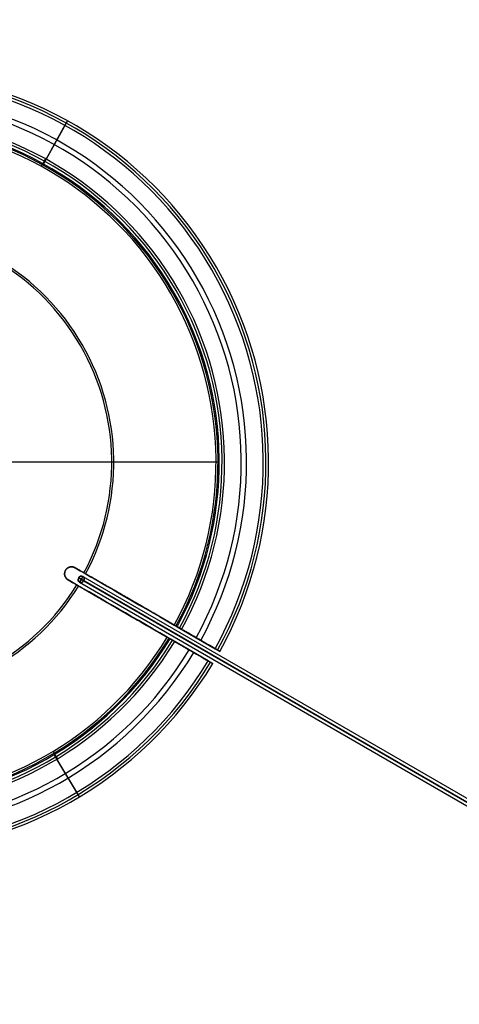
# Model space of a CAD drawing. Header units: millimetres. Extents: x -83 to 676, y -83 to 676.
# Tile 590 of 656: x 322 to 401, y 199 to 376. Entities that reach past the tile are written whole.
import ezdxf

# ---------------------------------------------------------------- set-up
doc = ezdxf.new("R2010")
doc.units = ezdxf.units.MM
doc.header["$MEASUREMENT"] = 0
doc.layers.add('IGES level 0', color=7, linetype='Continuous', true_color=0xff7878)

msp = doc.modelspace()

# ---------------------------------------------------------------- linework, layer by layer
at = {"layer": 'IGES level 0', "color": 153, "true_color": 0x5393cf}
for p, q in [((329.94, 356.92, 491.52), (326.11, 350.01, 468.42)), ((330.41, 357.74, 491.2), (326.58, 350.83, 468.1)), ((329.95, 356.91, 491.52), (330.41, 357.74, 491.2)), ((357.07, 296.5, 467.81), (319.64, 296.5, 453.33)), ((357.43, 296.5, 466.88), (320, 296.5, 452.4)), ((331.77, 277.58, 459.87), (331.77, 277.58, 458.79)), ((331.77, 277.58, 458.79), (331.77, 277.58, 459.87)), ((331.77, 277.58, 458.79), (331.77, 277.58, 459.87)), ((330.06, 277.12, 458.3), (330.06, 277.12, 459.37)), ((330.52, 275.42, 458.79), (330.52, 275.42, 459.87)), ((330.52, 275.42, 459.87), (330.52, 275.42, 458.79)), ((344.75, 270.09, 464.59), (344.75, 270.09, 465.66)), ((343.5, 267.92, 464.59), (343.5, 267.92, 465.66)), ((350.07, 267.01, 468.42), (356.92, 263.06, 491.52)), ((355.67, 260.9, 491.52), (348.82, 264.85, 468.42)), ((357.74, 262.59, 491.2), (350.89, 266.54, 468.1)), ((352.99, 265.33, 475.16), (352.07, 265.86, 475.16)), ((349.64, 264.37, 468.1), (356.49, 260.42, 491.2)), ((350.82, 263.7, 475.16), (351.74, 263.17, 475.16)), ((356.92, 263.06, 491.52), (357.74, 262.59, 491.2)), ((356.49, 260.42, 491.2), (355.67, 260.9, 491.52)), ((332.1, 237.33, 491.52), (328.03, 244.1, 468.42)), ((332.58, 236.51, 491.2), (328.51, 243.28, 468.1))]:
    msp.add_line(p, q, dxfattribs=at)
at = {"layer": 'IGES level 0', "color": 254, "true_color": 0xcad1ee}
for p, q in [((520.11, 167.4, 94.21), (332.42, 275.76, 469.58)), ((332.42, 275.76, 469.58), (333.32, 275.24, 470.18)), ((332.42, 275.76, 469.58), (520.11, 167.4, 94.21)), ((333.17, 276.02, 469.88), (332.57, 274.98, 469.88)), ((333.17, 276.02, 469.88), (520.86, 167.66, 94.51)), ((332.57, 274.98, 469.88), (520.26, 166.62, 94.51)), ((333.32, 275.24, 470.18), (521.01, 166.88, 94.81)), ((521.01, 166.88, 94.81), (333.32, 275.24, 470.18))]:
    msp.add_line(p, q, dxfattribs=at)
at = {"layer": 'IGES level 0', "color": 153, "true_color": 0x5393cf}
for centre, radius in [((296.5, 296.5), 296.5), ((296.5, 296.5, -1.2), 296.5), ((296.5, 296.5), 241), ((296.5, 296.5, -1.2), 241)]:
    msp.add_circle(centre, radius, dxfattribs=at)
at = {"layer": 'IGES level 0'}
for centre, radius in [((296.5, 296.5, 47), 296.5), ((296.5, 296.5), 296.5), ((296.5, 296.5, 47), 295.3), ((296.5, 296.5), 295.3)]:
    msp.add_circle(centre, radius, dxfattribs=at)
at = {"layer": 'IGES level 0', "color": 124, "true_color": 0x1aa180}
for centre, radius in [((296.5, 296.5, 47), 295), ((296.5, 296.5, 45.8), 295), ((296.5, 296.5, 47), 242.5), ((296.5, 296.5, 45.8), 242.5)]:
    msp.add_circle(centre, radius, dxfattribs=at)
at = {"layer": 'IGES level 0', "color": 31, "true_color": 0xffba87}
for centre, radius in [((296.5, 296.5), 242.2), ((296.5, 296.5, 47), 242.2), ((296.5, 296.5), 241), ((296.5, 296.5, 47), 241)]:
    msp.add_circle(centre, radius, dxfattribs=at)
at = {"layer": 'IGES level 0', "color": 254, "true_color": 0xcad1ee, "extrusion": (-0.433013, 0.25, 0.866025)}
msp.add_circle((-405.03, 365.3, 331.66), 0.6, dxfattribs=at)
at = {"layer": 'IGES level 0'}
for centre, radius, start, end in [((296.5, 296.5), 296.5, 45, 225), ((296.5, 296.5, 47), 296.5, 45, 225), ((296.5, 296.5, 23.5), 296.5, 45, 225), ((296.5, 296.5, 47), 295.3, 45, 225), ((296.5, 296.5), 295.3, 45, 225), ((296.5, 296.5, 23.5), 295.3, 45, 225), ((296.5, 296.5), 296.5, 225, 45), ((296.5, 296.5, 47), 296.5, 225, 45), ((296.5, 296.5, 23.5), 296.5, 225, 45), ((296.5, 296.5, 47), 295.3, 225, 45), ((296.5, 296.5), 295.3, 225, 45), ((296.5, 296.5, 23.5), 295.3, 225, 45)]:
    msp.add_arc(centre, radius, start, end, dxfattribs=at)
at = {"layer": 'IGES level 0', "color": 153, "true_color": 0x5393cf}
for centre, radius, start, end in [((296.5, 296.5, -1.2), 296.5, 345, 165), ((296.5, 296.5), 296.5, 345, 165), ((296.5, 296.5, -0.6), 296.5, 345, 165), ((296.5, 296.5, -1.2), 241, 345, 165), ((296.5, 296.5), 241, 345, 165), ((296.5, 296.5, -0.6), 241, 345, 165), ((296.5, 296.5, -1.2), 296.5, 165, 345), ((296.5, 296.5), 296.5, 165, 345), ((296.5, 296.5, -0.6), 296.5, 165, 345), ((296.5, 296.5, 491.2), 70, 331.0232, 88.9768), ((296.5, 296.5, 491.2), 70, 331.0232, 88.9768), ((296.5, 296.5, 491.36), 69.53, 331.0302, 88.9698), ((296.5, 296.5, 491.52), 69.05, 331.0372, 88.9628), ((296.5, 296.5, 491.52), 69.05, 331.0372, 88.9628), ((296.5, 296.5, 479.65), 66.05, 331.0844, 88.9156), ((296.5, 296.5, 479.97), 65.1, 331.1002, 88.8998), ((296.5, 296.5, -1.2), 241, 165, 345), ((296.5, 296.5), 241, 165, 345), ((296.5, 296.5, -0.6), 241, 165, 345), ((296.5, 296.5, 468.1), 62.1, 331.1534, 88.8466), ((296.5, 296.5, 468.1), 62.1, 331.1534, 88.8466), ((296.5, 296.5, 467.36), 61.65, 331.1618, 88.8382), ((296.5, 296.5, 468.42), 61.15, 331.1712, 88.8288), ((296.5, 296.5, 468.42), 61.15, 331.1712, 88.8288), ((296.5, 296.5, 466.88), 60.93, 331.1755, 88.8245), ((296.5, 296.5, 466.88), 60.93, 331.1755, 88.8245), ((296.5, 296.5, 468.05), 60.93, 331.1756, 88.8244), ((296.5, 296.5, 467.81), 60.57, 331.1825, 88.8175), ((296.5, 296.5, 467.81), 60.57, 331.1825, 88.8175), ((296.5, 296.5, 459.64), 42.21, 331.6967, 88.3032), ((296.5, 296.5, 460.57), 41.85, 331.7114, 88.2886), ((331.14, 276.5, 459.08), 1.25, 60, 240), ((296.5, 296.5, 460.57), 41.85, 270, 328.2886), ((296.5, 296.5, 459.64), 42.21, 270, 328.3032), ((296.5, 296.5, 468.42), 61.15, 211.1712, 328.8288), ((296.5, 296.5, 468.42), 61.15, 211.1712, 328.8288), ((296.5, 296.5, 466.88), 60.93, 211.1755, 328.8245), ((296.5, 296.5, 468.05), 60.93, 211.1756, 328.8244), ((296.5, 296.5, 467.81), 60.57, 211.1825, 328.8175), ((296.5, 296.5, 467.81), 60.57, 270, 328.8175), ((296.5, 296.5, 466.88), 60.93, 270, 328.8245), ((296.5, 296.5, 468.1), 62.1, 211.1534, 328.8466), ((296.5, 296.5, 468.1), 62.1, 211.1534, 328.8466), ((296.5, 296.5, 467.36), 61.65, 211.1618, 328.8382), ((296.5, 296.5, 479.65), 66.05, 211.0844, 328.9156), ((296.5, 296.5, 479.97), 65.1, 211.1002, 328.8998), ((296.5, 296.5, 491.2), 70, 211.0232, 328.9768), ((296.5, 296.5, 491.52), 69.05, 211.0372, 328.9628), ((296.5, 296.5, 491.52), 69.05, 270, 328.9628), ((296.5, 296.5, 491.36), 69.53, 270, 328.9698), ((296.5, 296.5, 491.2), 70, 270, 328.9768)]:
    msp.add_arc(centre, radius, start, end, dxfattribs=at)
at = {"layer": 'IGES level 0', "color": 124, "true_color": 0x1aa180}
for centre, radius, start, end in [((296.5, 296.5, 45.8), 295, 345, 165), ((296.5, 296.5, 47), 295, 345, 165), ((296.5, 296.5, 46.4), 295, 345, 165), ((296.5, 296.5, 45.8), 242.5, 345, 165), ((296.5, 296.5, 47), 242.5, 345, 165), ((296.5, 296.5, 46.4), 242.5, 345, 165), ((296.5, 296.5, 45.8), 295, 165, 345), ((296.5, 296.5, 47), 295, 165, 345), ((296.5, 296.5, 46.4), 295, 165, 345), ((296.5, 296.5, 45.8), 242.5, 165, 345), ((296.5, 296.5, 47), 242.5, 165, 345), ((296.5, 296.5, 46.4), 242.5, 165, 345)]:
    msp.add_arc(centre, radius, start, end, dxfattribs=at)
at = {"layer": 'IGES level 0', "color": 31, "true_color": 0xffba87}
for centre, radius, start, end in [((296.5, 296.5), 242.2, 315, 135), ((296.5, 296.5, 47), 242.2, 315, 135), ((296.5, 296.5, 23.5), 242.2, 315, 135), ((296.5, 296.5, 47), 241, 315, 135), ((296.5, 296.5), 241, 315, 135), ((296.5, 296.5, 23.5), 241, 315, 135), ((296.5, 296.5), 242.2, 135, 315), ((296.5, 296.5, 47), 242.2, 135, 315), ((296.5, 296.5, 23.5), 242.2, 135, 315), ((296.5, 296.5, 47), 241, 135, 315), ((296.5, 296.5), 241, 135, 315), ((296.5, 296.5, 23.5), 241, 135, 315)]:
    msp.add_arc(centre, radius, start, end, dxfattribs=at)
at = {"layer": 'IGES level 0', "color": 153, "true_color": 0x5393cf, "extrusion": (0.876065, -0.482194, 1.21457e-11)}
msp.add_arc((462.93, 468.75, 116.78), 1, 291.1494, 341.1198, dxfattribs=at)
at = {"layer": 'IGES level 0', "color": 153, "true_color": 0x5393cf, "extrusion": (0.875914, -0.482467, -5.89066e-12)}
msp.add_arc((462.97, 468.75, 116.66), 2, 291.1494, 341.1198, dxfattribs=at)
at = {"layer": 'IGES level 0', "color": 254, "true_color": 0xcad1ee, "extrusion": (-0.433013, 0.25, 0.866025)}
for start, end in [(270, 90), (90, 270)]:
    msp.add_arc((-405.03, 365.3, 331.66), 0.6, start, end, dxfattribs=at)
at = {"layer": 'IGES level 0', "color": 153, "true_color": 0x5393cf, "extrusion": (0.281651, -0.159253, 0.946209)}
msp.add_arc((-1755.17, 5.44, 523.72), 2159.91, 359.49938, 359.52591, dxfattribs=at)
at = {"layer": 'IGES level 0', "color": 153, "true_color": 0x5393cf, "extrusion": (0.278742, -0.16429, 0.946209)}
msp.add_arc((2565.19, 12.33, 521.36), 2159.91, 180.47409, 180.50062, dxfattribs=at)
at = {"layer": 'IGES level 0', "color": 153, "true_color": 0x5393cf, "extrusion": (0.855624, 0.517597, -7.17582e-12)}
msp.add_arc((40.02, 468.75, 407.16), 1, 198.8802, 248.8506, dxfattribs=at)
at = {"layer": 'IGES level 0', "color": 153, "true_color": 0x5393cf, "extrusion": (0.855786, 0.517331, 6.63386e-12)}
msp.add_arc((40.14, 468.75, 407.13), 2, 198.8802, 248.8506, dxfattribs=at)
at = {"layer": 'IGES level 0', "color": 153, "true_color": 0x5393cf}
for points, knots in [([(331.77, 277.58, 458.79), (331.7, 277.62, 458.76), (331.63, 277.66, 458.73), (331.48, 277.71, 458.67), (331.4, 277.73, 458.64), (331.24, 277.75, 458.58), (331.16, 277.75, 458.56), (331, 277.74, 458.5), (330.92, 277.73, 458.48), (330.76, 277.69, 458.43), (330.68, 277.67, 458.41), (330.53, 277.6, 458.37), (330.46, 277.55, 458.36), (330.33, 277.45, 458.33), (330.27, 277.4, 458.32), (330.15, 277.27, 458.31), (330.1, 277.2, 458.3), (330.02, 277.05, 458.3), (329.98, 276.98, 458.3), (329.93, 276.82, 458.32), (329.91, 276.73, 458.33), (329.89, 276.57, 458.35), (329.89, 276.48, 458.37), (329.9, 276.32, 458.41), (329.92, 276.24, 458.43), (329.96, 276.08, 458.48), (329.99, 276, 458.5), (330.06, 275.86, 458.55), (330.11, 275.79, 458.58), (330.21, 275.67, 458.64), (330.26, 275.61, 458.67), (330.38, 275.5, 458.73), (330.45, 275.46, 458.76), (330.52, 275.42, 458.79)], [0, 0, 0, 0, 0.000253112, 0.000253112, 0.000506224, 0.000506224, 0.000759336, 0.000759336, 0.001012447, 0.001012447, 0.001265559, 0.001265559, 0.001518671, 0.001518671, 0.001771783, 0.001771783, 0.002024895, 0.002024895, 0.002278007, 0.002278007, 0.002531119, 0.002531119, 0.00278423, 0.00278423, 0.003037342, 0.003037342, 0.003290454, 0.003290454, 0.003543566, 0.003543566, 0.003796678, 0.003796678, 0.00404979, 0.00404979, 0.00404979, 0.00404979]), ([(331.77, 277.58, 458.79), (331.75, 277.59, 458.78), (331.73, 277.6, 458.78), (331.69, 277.62, 458.76), (331.68, 277.63, 458.75), (331.64, 277.64, 458.74), (331.63, 277.65, 458.73), (331.6, 277.66, 458.72), (331.58, 277.67, 458.71), (331.55, 277.68, 458.7), (331.54, 277.68, 458.7), (331.51, 277.69, 458.68), (331.49, 277.7, 458.68), (331.45, 277.71, 458.66), (331.43, 277.72, 458.65), (331.38, 277.73, 458.64), (331.36, 277.73, 458.63), (331.33, 277.74, 458.62), (331.32, 277.74, 458.61), (331.25, 277.75, 458.59), (331.2, 277.75, 458.57), (331.08, 277.75, 458.53), (331.02, 277.75, 458.51), (330.92, 277.73, 458.48), (330.87, 277.72, 458.46), (330.79, 277.7, 458.44), (330.75, 277.69, 458.43), (330.68, 277.66, 458.41), (330.65, 277.65, 458.4), (330.58, 277.62, 458.38), (330.54, 277.6, 458.37), (330.48, 277.56, 458.36), (330.44, 277.54, 458.35), (330.4, 277.51, 458.34), (330.4, 277.5, 458.34), (330.36, 277.47, 458.34), (330.33, 277.45, 458.33), (330.27, 277.4, 458.32), (330.24, 277.37, 458.32), (330.19, 277.31, 458.31), (330.16, 277.28, 458.31), (330.12, 277.22, 458.3), (330.09, 277.18, 458.3), (330.07, 277.14, 458.3), (330.06, 277.13, 458.3), (330.04, 277.09, 458.3), (330.02, 277.06, 458.3), (329.99, 276.99, 458.31), (329.97, 276.95, 458.31), (329.95, 276.88, 458.31), (329.94, 276.84, 458.32), (329.92, 276.76, 458.33), (329.91, 276.72, 458.33), (329.9, 276.67, 458.34), (329.9, 276.67, 458.34), (329.9, 276.62, 458.35), (329.89, 276.58, 458.35), (329.89, 276.5, 458.37), (329.89, 276.47, 458.38), (329.9, 276.39, 458.39), (329.9, 276.35, 458.4), (329.91, 276.28, 458.42), (329.92, 276.24, 458.43), (329.93, 276.19, 458.44), (329.93, 276.18, 458.45), (329.95, 276.12, 458.46), (329.97, 276.06, 458.48), (330.01, 275.96, 458.52), (330.04, 275.91, 458.54), (330.09, 275.82, 458.57), (330.12, 275.78, 458.59), (330.16, 275.72, 458.62), (330.18, 275.7, 458.62), (330.21, 275.67, 458.64), (330.22, 275.65, 458.65), (330.25, 275.62, 458.67), (330.27, 275.6, 458.67), (330.29, 275.58, 458.69), (330.3, 275.58, 458.69), (330.31, 275.56, 458.7), (330.33, 275.55, 458.7), (330.35, 275.53, 458.71), (330.36, 275.52, 458.72), (330.39, 275.5, 458.73), (330.4, 275.49, 458.74), (330.43, 275.47, 458.75), (330.45, 275.46, 458.76), (330.48, 275.44, 458.78), (330.5, 275.43, 458.78), (330.52, 275.42, 458.79)], [0, 0, 0, 0, 0.00004636, 0.00004636, 0.000094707, 0.000094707, 0.000146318, 0.000146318, 0.000201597, 0.000201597, 0.000253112, 0.000253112, 0.000329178, 0.000329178, 0.000401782, 0.000401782, 0.000471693, 0.000471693, 0.000506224, 0.000506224, 0.000676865, 0.000676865, 0.000858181, 0.000858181, 0.001012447, 0.001012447, 0.001131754, 0.001131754, 0.001250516, 0.001250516, 0.001369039, 0.001369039, 0.001487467, 0.001487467, 0.001518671, 0.001518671, 0.001638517, 0.001638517, 0.001758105, 0.001758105, 0.001877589, 0.001877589, 0.001997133, 0.001997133, 0.002024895, 0.002024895, 0.002144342, 0.002144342, 0.002263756, 0.002263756, 0.002383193, 0.002383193, 0.002502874, 0.002502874, 0.002531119, 0.002531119, 0.002648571, 0.002648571, 0.002766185, 0.002766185, 0.002883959, 0.002883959, 0.003002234, 0.003002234, 0.003037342, 0.003037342, 0.003219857, 0.003219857, 0.003392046, 0.003392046, 0.003543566, 0.003543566, 0.003614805, 0.003614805, 0.003687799, 0.003687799, 0.003765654, 0.003765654, 0.003796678, 0.003796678, 0.003853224, 0.003853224, 0.003905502, 0.003905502, 0.003955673, 0.003955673, 0.004002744, 0.004002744, 0.00404979, 0.00404979, 0.00404979, 0.00404979]), ([(330.52, 275.42, 459.87), (330.5, 275.43, 459.86), (330.48, 275.44, 459.85), (330.45, 275.46, 459.83), (330.43, 275.47, 459.83), (330.4, 275.49, 459.81), (330.39, 275.5, 459.81), (330.36, 275.52, 459.79), (330.35, 275.53, 459.79), (330.32, 275.55, 459.77), (330.31, 275.56, 459.77), (330.29, 275.58, 459.76), (330.27, 275.6, 459.75), (330.24, 275.63, 459.73), (330.23, 275.64, 459.72), (330.2, 275.68, 459.71), (330.19, 275.69, 459.7), (330.16, 275.72, 459.69), (330.16, 275.73, 459.68), (330.12, 275.78, 459.66), (330.09, 275.83, 459.64), (330.03, 275.93, 459.6), (330, 275.98, 459.58), (329.96, 276.08, 459.55), (329.95, 276.12, 459.54), (329.93, 276.2, 459.51), (329.92, 276.24, 459.5), (329.9, 276.32, 459.48), (329.9, 276.35, 459.47), (329.89, 276.43, 459.45), (329.89, 276.47, 459.45), (329.89, 276.55, 459.43), (329.89, 276.58, 459.42), (329.9, 276.63, 459.42), (329.9, 276.64, 459.42), (329.91, 276.69, 459.41), (329.91, 276.73, 459.4), (329.93, 276.81, 459.39), (329.94, 276.84, 459.39), (329.96, 276.92, 459.38), (329.98, 276.96, 459.38), (330.01, 277.03, 459.38), (330.03, 277.06, 459.37), (330.05, 277.11, 459.37), (330.05, 277.12, 459.37), (330.08, 277.16, 459.37), (330.1, 277.19, 459.37), (330.14, 277.25, 459.38), (330.17, 277.29, 459.38), (330.22, 277.35, 459.39), (330.25, 277.37, 459.39), (330.3, 277.43, 459.4), (330.33, 277.45, 459.4), (330.37, 277.48, 459.41), (330.38, 277.49, 459.41), (330.42, 277.52, 459.42), (330.45, 277.54, 459.43), (330.51, 277.58, 459.44), (330.55, 277.6, 459.45), (330.61, 277.63, 459.46), (330.65, 277.65, 459.47), (330.72, 277.68, 459.49), (330.75, 277.69, 459.5), (330.8, 277.7, 459.51), (330.81, 277.71, 459.52), (330.88, 277.72, 459.54), (330.93, 277.73, 459.55), (331.05, 277.75, 459.59), (331.1, 277.75, 459.61), (331.21, 277.75, 459.64), (331.26, 277.75, 459.66), (331.33, 277.74, 459.69), (331.35, 277.73, 459.7), (331.4, 277.72, 459.71), (331.42, 277.72, 459.72), (331.46, 277.71, 459.74), (331.48, 277.7, 459.75), (331.51, 277.69, 459.76), (331.52, 277.69, 459.76), (331.54, 277.68, 459.77), (331.55, 277.68, 459.77), (331.58, 277.67, 459.79), (331.6, 277.66, 459.79), (331.63, 277.65, 459.81), (331.64, 277.64, 459.81), (331.68, 277.63, 459.83), (331.69, 277.62, 459.83), (331.73, 277.6, 459.85), (331.75, 277.59, 459.86), (331.77, 277.58, 459.87)], [0, 0, 0, 0, 0.00004636, 0.00004636, 0.000094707, 0.000094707, 0.000146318, 0.000146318, 0.000201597, 0.000201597, 0.000253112, 0.000253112, 0.000329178, 0.000329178, 0.000401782, 0.000401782, 0.000471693, 0.000471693, 0.000506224, 0.000506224, 0.000676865, 0.000676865, 0.000858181, 0.000858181, 0.001012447, 0.001012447, 0.001131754, 0.001131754, 0.001250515, 0.001250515, 0.001369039, 0.001369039, 0.001487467, 0.001487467, 0.001518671, 0.001518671, 0.001638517, 0.001638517, 0.001758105, 0.001758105, 0.001877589, 0.001877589, 0.001997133, 0.001997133, 0.002024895, 0.002024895, 0.002144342, 0.002144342, 0.002263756, 0.002263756, 0.002383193, 0.002383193, 0.002502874, 0.002502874, 0.002531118, 0.002531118, 0.002648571, 0.002648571, 0.002766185, 0.002766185, 0.002883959, 0.002883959, 0.003002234, 0.003002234, 0.003037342, 0.003037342, 0.003219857, 0.003219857, 0.003392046, 0.003392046, 0.003543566, 0.003543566, 0.003614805, 0.003614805, 0.003687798, 0.003687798, 0.003765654, 0.003765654, 0.003796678, 0.003796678, 0.003853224, 0.003853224, 0.003905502, 0.003905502, 0.003955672, 0.003955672, 0.004002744, 0.004002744, 0.004049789, 0.004049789, 0.004049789, 0.004049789]), ([(331.77, 277.58, 459.87), (331.7, 277.62, 459.83), (331.62, 277.66, 459.8), (331.47, 277.71, 459.74), (331.4, 277.73, 459.71), (331.24, 277.75, 459.65), (331.16, 277.75, 459.63), (331, 277.74, 459.57), (330.92, 277.73, 459.55), (330.76, 277.69, 459.5), (330.68, 277.66, 459.48), (330.53, 277.59, 459.44), (330.46, 277.55, 459.43), (330.32, 277.45, 459.4), (330.26, 277.39, 459.39), (330.15, 277.27, 459.38), (330.1, 277.2, 459.37), (330.01, 277.05, 459.37), (329.98, 276.97, 459.38), (329.93, 276.81, 459.39), (329.91, 276.73, 459.4), (329.89, 276.56, 459.43), (329.89, 276.48, 459.44), (329.9, 276.31, 459.48), (329.92, 276.23, 459.5), (329.96, 276.08, 459.55), (329.99, 276, 459.57), (330.07, 275.86, 459.63), (330.11, 275.79, 459.66), (330.21, 275.66, 459.71), (330.26, 275.61, 459.74), (330.38, 275.5, 459.8), (330.45, 275.46, 459.83), (330.52, 275.42, 459.87)], [0, 0, 0, 0, 0.000256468, 0.000256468, 0.000512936, 0.000512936, 0.000769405, 0.000769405, 0.001025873, 0.001025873, 0.001282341, 0.001282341, 0.001538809, 0.001538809, 0.001795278, 0.001795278, 0.002051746, 0.002051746, 0.002308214, 0.002308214, 0.002564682, 0.002564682, 0.00282115, 0.00282115, 0.003077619, 0.003077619, 0.003334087, 0.003334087, 0.003590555, 0.003590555, 0.003847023, 0.003847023, 0.004103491, 0.004103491, 0.004103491, 0.004103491]), ([(349.88, 267.12, 466.88), (349.04, 267.61, 466.51), (348.22, 268.08, 466.14), (346.6, 269.02, 465.42), (345.81, 269.47, 465.07), (344.27, 270.37, 464.37), (343.51, 270.8, 464.04), (342.01, 271.67, 463.37), (341.26, 272.1, 463.03), (339.79, 272.95, 462.37), (339.07, 273.37, 462.05), (337.66, 274.18, 461.43), (336.98, 274.57, 461.12), (335.63, 275.35, 460.52), (334.97, 275.73, 460.22), (333.68, 276.48, 459.65), (333.05, 276.84, 459.37), (332.21, 277.33, 458.99), (331.99, 277.45, 458.89), (331.77, 277.58, 458.79)], [0, 0, 0, 0, 0.00285585, 0.00285585, 0.00569019, 0.00569019, 0.00845687, 0.00845687, 0.01121304, 0.01121304, 0.01386063, 0.01386063, 0.01643336, 0.01643336, 0.01897732, 0.01897732, 0.02149571, 0.02149571, 0.02242607, 0.02242607, 0.02242607, 0.02242607]), ([(349.57, 267.3, 467.81), (348.73, 267.79, 467.44), (347.92, 268.26, 467.08), (346.32, 269.18, 466.36), (345.53, 269.63, 466.01), (344, 270.52, 465.33), (343.25, 270.95, 464.99), (341.79, 271.8, 464.34), (341.07, 272.21, 464.02), (339.61, 273.05, 463.37), (338.86, 273.48, 463.03), (337.44, 274.31, 462.4), (336.75, 274.7, 462.09), (335.42, 275.47, 461.5), (334.76, 275.85, 461.2), (333.48, 276.59, 460.63), (332.86, 276.95, 460.35), (332.09, 277.39, 460.01), (331.93, 277.49, 459.94), (331.77, 277.58, 459.87)], [0, 0, 0, 0, 0.00283463, 0.00283463, 0.0056479, 0.0056479, 0.00839458, 0.00839458, 0.01101957, 0.01101957, 0.01377446, 0.01377446, 0.01632989, 0.01632989, 0.01885743, 0.01885743, 0.02136089, 0.02136089, 0.02203914, 0.02203914, 0.02203914, 0.02203914]), ([(330.52, 275.42, 458.79), (331.12, 275.07, 459.06), (331.73, 274.72, 459.34), (333, 273.98, 459.9), (333.65, 273.61, 460.19), (334.99, 272.84, 460.79), (335.67, 272.44, 461.09), (337.06, 271.64, 461.72), (337.78, 271.23, 462.03), (338.75, 270.67, 462.47), (339, 270.52, 462.58), (340.02, 269.93, 463.04), (340.78, 269.49, 463.38), (342.31, 268.61, 464.06), (343.08, 268.16, 464.4), (344.65, 267.26, 465.1), (345.44, 266.8, 465.46), (347.03, 265.88, 466.17), (347.82, 265.43, 466.52), (348.63, 264.96, 466.88)], [0, 0, 0, 0, 0.00251623, 0.00251623, 0.00506315, 0.00506315, 0.00763847, 0.00763847, 0.01027581, 0.01027581, 0.01121304, 0.01121304, 0.01401629, 0.01401629, 0.01682861, 0.01682861, 0.0196845, 0.0196845, 0.02242607, 0.02242607, 0.02242607, 0.02242607]), ([(330.52, 275.42, 459.87), (331.11, 275.07, 460.13), (331.73, 274.72, 460.41), (332.99, 273.99, 460.97), (333.64, 273.61, 461.26), (334.97, 272.85, 461.85), (335.65, 272.45, 462.16), (337.04, 271.65, 462.78), (337.74, 271.24, 463.09), (338.67, 270.71, 463.51), (338.89, 270.58, 463.61), (339.86, 270.02, 464.04), (340.61, 269.59, 464.37), (342.12, 268.72, 465.05), (342.88, 268.28, 465.39), (344.44, 267.38, 466.08), (345.23, 266.92, 466.43), (346.78, 266.03, 467.13), (347.54, 265.59, 467.47), (348.32, 265.14, 467.81)], [0, 0, 0, 0, 0.00250207, 0.00250207, 0.00503445, 0.00503445, 0.00759516, 0.00759516, 0.01021703, 0.01021703, 0.01101957, 0.01101957, 0.01377446, 0.01377446, 0.01656645, 0.01656645, 0.01940124, 0.01940124, 0.02203914, 0.02203914, 0.02203914, 0.02203914]), ([(349.57, 267.3, 467.81), (349.63, 267.27, 467.84), (349.68, 267.24, 467.87), (349.73, 267.21, 467.91), (349.79, 267.18, 467.95), (349.84, 267.15, 468), (349.88, 267.12, 468.05), (349.92, 267.1, 468.11), (349.96, 267.08, 468.16), (349.99, 267.06, 468.23), (350.03, 267.04, 468.29), (350.05, 267.02, 468.35), (350.07, 267.01, 468.42)], [0, 0, 0, 0, 0.0002167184, 0.0002167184, 0.0002167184, 0.0004334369, 0.0004334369, 0.0004334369, 0.0006501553, 0.0006501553, 0.0006501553, 0.0008668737, 0.0008668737, 0.0008668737, 0.0008668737]), ([(350.07, 267.01, 468.42), (350.07, 267.02, 468.4), (350.06, 267.02, 468.37), (350.04, 267.03, 468.32), (350.03, 267.04, 468.29), (350, 267.05, 468.24), (349.99, 267.06, 468.21), (349.96, 267.08, 468.16), (349.94, 267.09, 468.13), (349.9, 267.11, 468.08), (349.88, 267.12, 468.06), (349.84, 267.15, 468.01), (349.82, 267.16, 467.99), (349.79, 267.18, 467.96), (349.77, 267.19, 467.95), (349.74, 267.2, 467.92), (349.72, 267.22, 467.9), (349.67, 267.25, 467.87), (349.65, 267.26, 467.85), (349.6, 267.28, 467.83), (349.59, 267.29, 467.82), (349.57, 267.3, 467.81)], [0, 0, 0, 0, 0.0001064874, 0.0001064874, 0.0002103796, 0.0002103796, 0.0003120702, 0.0003120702, 0.000411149, 0.000411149, 0.0005089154, 0.0005089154, 0.0006050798, 0.0006050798, 0.0006470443, 0.0006470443, 0.0007326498, 0.0007326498, 0.0008177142, 0.0008177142, 0.0008750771, 0.0008750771, 0.0008750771, 0.0008750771]), ([(350.89, 266.54, 468.1), (350.88, 266.55, 468.06), (350.87, 266.55, 468.02), (350.84, 266.57, 467.94), (350.82, 266.58, 467.9), (350.79, 266.6, 467.82), (350.77, 266.61, 467.78), (350.73, 266.63, 467.7), (350.71, 266.64, 467.66), (350.67, 266.67, 467.59), (350.65, 266.68, 467.56), (350.6, 266.71, 467.49), (350.58, 266.72, 467.45), (350.54, 266.74, 467.41), (350.53, 266.75, 467.4), (350.49, 266.77, 467.35), (350.46, 266.79, 467.31), (350.39, 266.83, 467.23), (350.35, 266.85, 467.19), (350.27, 266.9, 467.13), (350.23, 266.92, 467.09), (350.15, 266.97, 467.03), (350.11, 266.99, 467), (350.02, 267.04, 466.95), (349.97, 267.07, 466.93), (349.91, 267.11, 466.9), (349.9, 267.12, 466.89), (349.88, 267.12, 466.88)], [0, 0, 0, 0, 0.0789983, 0.0789983, 0.1575297, 0.1575297, 0.2358175, 0.2358175, 0.3141619, 0.3141619, 0.3926981, 0.3926981, 0.4718507, 0.4718507, 0.5, 0.5, 0.5994596, 0.5994596, 0.6995947, 0.6995947, 0.7923615, 0.7923615, 0.8829906, 0.8829906, 0.9706898, 0.9706898, 1, 1, 1, 1]), ([(350.89, 266.54, 468.1), (350.85, 266.56, 467.96), (350.8, 266.59, 467.83), (350.73, 266.63, 467.71), (350.67, 266.67, 467.58), (350.59, 266.71, 467.47), (350.5, 266.76, 467.36), (350.42, 266.81, 467.26), (350.32, 266.87, 467.16), (350.22, 266.93, 467.08), (350.11, 266.99, 467), (350, 267.06, 466.93), (349.88, 267.12, 466.88)], [0, 0, 0, 0, 0.25, 0.25, 0.25, 0.5, 0.5, 0.5, 0.75, 0.75, 0.75, 1, 1, 1, 1]), ([(356.92, 263.06, 491.52), (355.32, 263.99, 486.12), (353.78, 264.87, 480.92), (351.54, 266.17, 473.37), (350.8, 266.59, 470.87), (350.07, 267.01, 468.42)], [0, 0, 0, 0, 0.01615126, 0.01615126, 0.02441399, 0.02441399, 0.02441399, 0.02441399]), ([(348.82, 264.85, 468.42), (348.8, 264.86, 468.35), (348.78, 264.87, 468.29), (348.74, 264.89, 468.23), (348.71, 264.91, 468.16), (348.67, 264.93, 468.11), (348.63, 264.96, 468.05), (348.59, 264.99, 468), (348.54, 265.01, 467.95), (348.48, 265.04, 467.91), (348.43, 265.07, 467.87), (348.38, 265.11, 467.84), (348.32, 265.14, 467.81)], [0, 0, 0, 0, 0.0002187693, 0.0002187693, 0.0002187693, 0.0004375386, 0.0004375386, 0.0004375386, 0.0006563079, 0.0006563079, 0.0006563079, 0.0008750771, 0.0008750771, 0.0008750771, 0.0008750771]), ([(348.32, 265.14, 467.81), (348.35, 265.12, 467.83), (348.37, 265.11, 467.84), (348.42, 265.08, 467.87), (348.45, 265.06, 467.89), (348.5, 265.04, 467.92), (348.52, 265.02, 467.94), (348.57, 265, 467.98), (348.59, 264.98, 468.01), (348.63, 264.96, 468.05), (348.65, 264.95, 468.07), (348.68, 264.93, 468.12), (348.7, 264.92, 468.15), (348.72, 264.91, 468.18), (348.72, 264.9, 468.19), (348.75, 264.89, 468.23), (348.76, 264.88, 468.26), (348.78, 264.87, 468.31), (348.8, 264.86, 468.34), (348.81, 264.85, 468.38), (348.82, 264.85, 468.4), (348.82, 264.85, 468.42)], [0, 0, 0, 0, 0.0000880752, 0.0000880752, 0.0001765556, 0.0001765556, 0.0002655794, 0.0002655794, 0.0003558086, 0.0003558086, 0.0004468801, 0.0004468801, 0.0005396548, 0.0005396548, 0.0005790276, 0.0005790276, 0.0006819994, 0.0006819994, 0.0007885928, 0.0007885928, 0.0008668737, 0.0008668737, 0.0008668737, 0.0008668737]), ([(348.63, 264.96, 466.88), (348.68, 264.93, 466.9), (348.72, 264.91, 466.93), (348.81, 264.85, 466.98), (348.86, 264.83, 467), (348.94, 264.78, 467.06), (348.98, 264.76, 467.09), (349.06, 264.71, 467.16), (349.1, 264.69, 467.2), (349.17, 264.65, 467.27), (349.21, 264.63, 467.31), (349.25, 264.6, 467.36), (349.26, 264.59, 467.37), (349.3, 264.57, 467.42), (349.32, 264.56, 467.45), (349.37, 264.53, 467.52), (349.39, 264.52, 467.55), (349.44, 264.49, 467.62), (349.46, 264.48, 467.66), (349.5, 264.46, 467.74), (349.52, 264.45, 467.77), (349.56, 264.43, 467.85), (349.57, 264.42, 467.89), (349.6, 264.4, 467.97), (349.62, 264.39, 468.01), (349.64, 264.38, 468.07), (349.64, 264.38, 468.08), (349.64, 264.37, 468.1)], [0, 0, 0, 0, 0.0878322, 0.0878322, 0.178, 0.178, 0.2718703, 0.2718703, 0.3679661, 0.3679661, 0.467437, 0.467437, 0.5, 0.5, 0.5788895, 0.5788895, 0.6572678, 0.6572678, 0.7353639, 0.7353639, 0.8134645, 0.8134645, 0.8917264, 0.8917264, 0.970559, 0.970559, 1, 1, 1, 1]), ([(348.63, 264.96, 466.88), (348.75, 264.89, 466.93), (348.86, 264.83, 467), (348.96, 264.77, 467.08), (349.07, 264.71, 467.16), (349.17, 264.65, 467.26), (349.25, 264.6, 467.36), (349.34, 264.55, 467.47), (349.42, 264.5, 467.58), (349.48, 264.47, 467.7), (349.55, 264.43, 467.83), (349.6, 264.4, 467.96), (349.64, 264.37, 468.1)], [0, 0, 0, 0, 0.25, 0.25, 0.25, 0.5, 0.5, 0.5, 0.75, 0.75, 0.75, 1, 1, 1, 1]), ([(348.82, 264.85, 468.42), (350.24, 264.03, 473.21), (351.72, 263.18, 478.2), (354.05, 261.83, 486.05), (354.85, 261.37, 488.76), (355.67, 260.9, 491.52)], [0, 0, 0, 0, 0.01615129, 0.01615129, 0.02441399, 0.02441399, 0.02441399, 0.02441399]), ([(357.74, 262.59, 491.2), (356.11, 263.52, 485.72), (354.55, 264.43, 480.45), (352.32, 265.72, 472.91), (351.6, 266.13, 470.48), (350.89, 266.54, 468.1)], [0, 0, 0, 0, 0.01638645, 0.01638645, 0.02441398, 0.02441398, 0.02441398, 0.02441398]), ([(349.64, 264.37, 468.1), (351.08, 263.54, 472.96), (352.58, 262.68, 478.03), (354.91, 261.33, 485.88), (355.69, 260.88, 488.52), (356.49, 260.42, 491.2)], [0, 0, 0, 0, 0.01638651, 0.01638651, 0.02441398, 0.02441398, 0.02441398, 0.02441398])]:
    msp.add_open_spline(points, degree=3, knots=knots, dxfattribs=at)
for points in [[(349.88, 267.12, 466.88), (342.59, 271.33, 463.63), (336.55, 274.82, 460.93), (331.77, 277.58, 458.79)], [(331.77, 277.58, 459.87), (336.49, 274.86, 461.97), (342.42, 271.43, 464.62), (349.57, 267.3, 467.81)], [(330.52, 275.42, 458.79), (335.3, 272.65, 460.93), (341.34, 269.17, 463.63), (348.63, 264.96, 466.88)], [(348.32, 265.14, 467.81), (341.17, 269.27, 464.62), (335.24, 272.69, 461.97), (330.52, 275.42, 459.87)]]:
    msp.add_open_spline(points, degree=3, dxfattribs=at)

doc.saveas('drawing.dxf')
